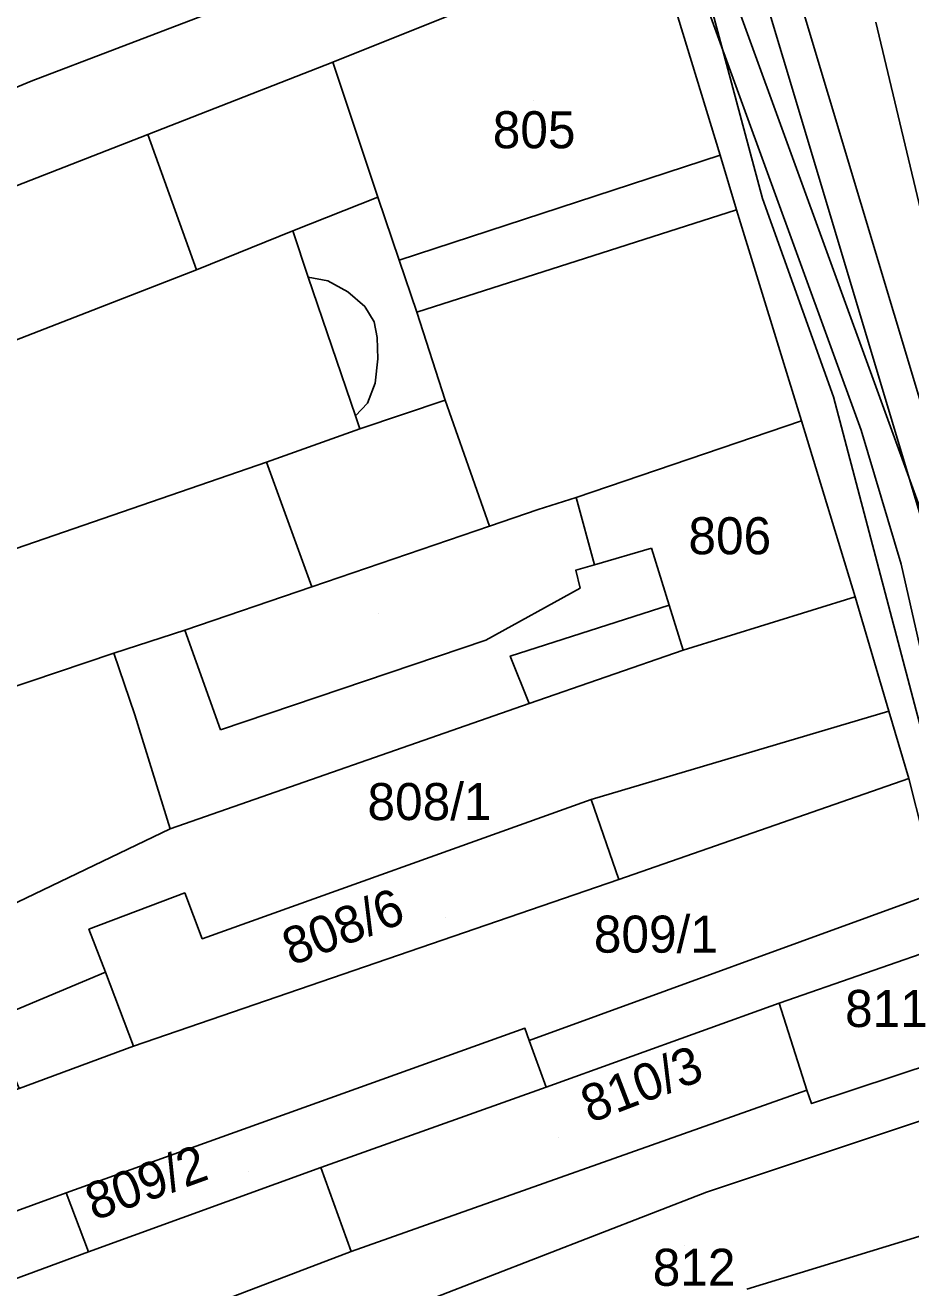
# Model space of a CAD drawing. Extents: x -263423 to -261326, y -1240067 to -1237864.
# Drawn here: x -262726 to -262678.2, y -1239467.2 to -1239399.1 of the extents above; entities that cross this region are included whole.
import ezdxf

# ---------------------------------------------------------------- set-up
doc = ezdxf.new("R2010")
doc.units = 0
for name, color, linetype in [('body_kn', 7, 'Continuous'), ('kladpar_druhypozemkov', 7, 'Continuous'), ('kladpar_hranice', 7, 'Continuous'), ('kladpar_parcelnecisla', 7, 'Continuous'), ('kladpar_plochy', 7, 'Continuous'), ('tarchy_linie', 7, 'Continuous'), ('zappar_hrandruhpozemk', 7, 'Continuous')]:
    doc.layers.add(name, color=color, linetype=linetype)

msp = doc.modelspace()

# ---------------------------------------------------------------- linework, layer by layer
at = {"layer": 'body_kn'}
for p, q in [((-262709.39, -1239401.1), (-262709.39, -1239401.1)), ((-262725.65, -1239402.14), (-262725.65, -1239402.14)), ((-262719.37, -1239405.01), (-262719.37, -1239405.01)), ((-262719.37, -1239405.01), (-262719.37, -1239405.01)), ((-262688.49, -1239406.13), (-262688.49, -1239406.13)), ((-262706.95, -1239408.39), (-262706.95, -1239408.39)), ((-262706.95, -1239408.39), (-262706.95, -1239408.39)), ((-262686.2, -1239408.46), (-262686.2, -1239408.46)), ((-262687.61, -1239409.07), (-262687.61, -1239409.07)), ((-262687.61, -1239409.07), (-262687.61, -1239409.07)), ((-262711.55, -1239410.2), (-262711.55, -1239410.2)), ((-262716.74, -1239412.31), (-262716.74, -1239412.31)), ((-262716.74, -1239412.31), (-262716.74, -1239412.31)), ((-262705.81, -1239411.79), (-262705.81, -1239411.79)), ((-262705.81, -1239411.79), (-262705.81, -1239411.79)), ((-262710.72, -1239412.7), (-262710.72, -1239412.7)), ((-262710.72, -1239412.7), (-262710.72, -1239412.7)), ((-262709.65, -1239412.91), (-262709.65, -1239412.91)), ((-262708.58, -1239413.5), (-262708.58, -1239413.5)), ((-262707.65, -1239414.29), (-262707.65, -1239414.29)), ((-262707.16, -1239415.12), (-262707.16, -1239415.12)), ((-262704.86, -1239414.6), (-262704.86, -1239414.6)), ((-262706.99, -1239415.95), (-262706.99, -1239415.95)), ((-262706.95, -1239417.1), (-262706.95, -1239417.1)), ((-262707.1, -1239418.43), (-262707.1, -1239418.43)), ((-262682.37, -1239419.16), (-262682.37, -1239419.16)), ((-262707.51, -1239419.5), (-262707.51, -1239419.5)), ((-262703.32, -1239419.34), (-262703.32, -1239419.34)), ((-262703.32, -1239419.34), (-262703.32, -1239419.34)), ((-262708.16, -1239420.19), (-262708.16, -1239420.19)), ((-262684.11, -1239420.46), (-262684.11, -1239420.46)), ((-262707.92, -1239420.89), (-262707.92, -1239420.89)), ((-262707.92, -1239420.89), (-262707.92, -1239420.89)), ((-262680.89, -1239420.96), (-262680.89, -1239420.96)), ((-262712.97, -1239422.69), (-262712.97, -1239422.69)), ((-262712.97, -1239422.69), (-262712.97, -1239422.69)), ((-262696.26, -1239424.58), (-262696.26, -1239424.58)), ((-262698.31, -1239425.23), (-262698.31, -1239425.23)), ((-262700.93, -1239426.13), (-262700.93, -1239426.13)), ((-262700.93, -1239426.13), (-262700.93, -1239426.13)), ((-262692.2, -1239427.33), (-262692.2, -1239427.33)), ((-262696.28, -1239428.51), (-262696.28, -1239428.51)), ((-262695.26, -1239428.22), (-262695.26, -1239428.22)), ((-262695.26, -1239428.22), (-262695.26, -1239428.22)), ((-262678.72, -1239428.18), (-262678.72, -1239428.18)), ((-262710.52, -1239429.41), (-262710.52, -1239429.41)), ((-262696.05, -1239429.47), (-262696.05, -1239429.47)), ((-262681.2, -1239429.95), (-262681.2, -1239429.95)), ((-262691.25, -1239430.4), (-262691.25, -1239430.4)), ((-262691.25, -1239430.4), (-262691.25, -1239430.4)), ((-262717.36, -1239431.74), (-262717.36, -1239431.74)), ((-262717.36, -1239431.74), (-262717.36, -1239431.74)), ((-262701.13, -1239432.29), (-262701.13, -1239432.29)), ((-262690.48, -1239432.83), (-262690.48, -1239432.83)), ((-262721.19, -1239432.99), (-262721.19, -1239432.99)), ((-262699.81, -1239433.14), (-262699.81, -1239433.14)), ((-262698.79, -1239435.7), (-262698.79, -1239435.7)), ((-262698.79, -1239435.7), (-262698.79, -1239435.7)), ((-262679.39, -1239436.12), (-262679.39, -1239436.12)), ((-262720.06, -1239436.32), (-262720.06, -1239436.32)), ((-262715.45, -1239437.12), (-262715.45, -1239437.12)), ((-262678.31, -1239439.74), (-262678.31, -1239439.74)), ((-262678.31, -1239439.74), (-262678.31, -1239439.74)), ((-262695.44, -1239440.87), (-262695.44, -1239440.87)), ((-262695.44, -1239440.87), (-262695.44, -1239440.87)), ((-262718.16, -1239442.46), (-262718.16, -1239442.46)), ((-262693.96, -1239445.2), (-262693.96, -1239445.2)), ((-262717.37, -1239445.92), (-262717.37, -1239445.92)), ((-262717.37, -1239445.92), (-262717.37, -1239445.92)), ((-262722.54, -1239447.88), (-262722.54, -1239447.88)), ((-262716.43, -1239448.39), (-262716.43, -1239448.39)), ((-262721.65, -1239450.19), (-262721.65, -1239450.19)), ((-262685.31, -1239451.86), (-262685.31, -1239451.86)), ((-262699.02, -1239453.22), (-262699.02, -1239453.22)), ((-262699.02, -1239453.22), (-262699.02, -1239453.22)), ((-262698.79, -1239453.88), (-262698.79, -1239453.88)), ((-262698.79, -1239453.88), (-262698.79, -1239453.88)), ((-262720.13, -1239454.18), (-262720.13, -1239454.18)), ((-262697.88, -1239456.4), (-262697.88, -1239456.4)), ((-262697.88, -1239456.4), (-262697.88, -1239456.4)), ((-262683.81, -1239456.55), (-262683.81, -1239456.55)), ((-262683.56, -1239457.28), (-262683.56, -1239457.28)), ((-262710.03, -1239460.72), (-262710.03, -1239460.72)), ((-262723.76, -1239462.1), (-262723.76, -1239462.1)), ((-262723.76, -1239462.1), (-262723.76, -1239462.1)), ((-262689.22, -1239462.05), (-262689.22, -1239462.05)), ((-262722.57, -1239465.28), (-262722.57, -1239465.28)), ((-262708.4, -1239465.25), (-262708.4, -1239465.25)), ((-262708.4, -1239465.25), (-262708.4, -1239465.25))]:
    msp.add_line(p, q, dxfattribs=at)
at = {"layer": 'kladpar_druhypozemkov'}
for p, q in [((-262698.54, -1239403.15), (-262698.54, -1239403.15)), ((-262688.01, -1239425.87), (-262688.01, -1239425.87)), ((-262706.94, -1239430.85), (-262706.94, -1239430.85)), ((-262703.93, -1239440.17), (-262703.93, -1239440.17)), ((-262691.82, -1239446.91), (-262691.82, -1239446.91)), ((-262703.32, -1239447.22), (-262703.32, -1239447.22)), ((-262680.14, -1239451.25), (-262680.14, -1239451.25)), ((-262697.21, -1239459.12), (-262697.21, -1239459.12)), ((-262713.93, -1239460.95), (-262713.93, -1239460.95)), ((-262690.39, -1239464.95), (-262690.39, -1239464.95))]:
    msp.add_line(p, q, dxfattribs=at)
at = {"layer": 'kladpar_hranice'}
for points in [[(-262742.75, -1239403.42), (-262722.09, -1239395.67), (-262721.91, -1239396.18), (-262720.82, -1239395.89), (-262694.96, -1239385.52), (-262693.53, -1239389.88), (-262692.52, -1239393.01), (-262692.05, -1239394.48), (-262700.81, -1239397.66), (-262709.39, -1239401.1), (-262719.37, -1239405.01), (-262754.06, -1239418.55), (-262755.2, -1239418.98), (-262763.34, -1239422.04), (-262762.38, -1239424.66), (-262789.85, -1239435.88), (-262791.35, -1239431.91), (-262791.83, -1239430.57), (-262794.71, -1239422.88), (-262742.75, -1239403.42)], [(-262700.81, -1239397.66), (-262692.05, -1239394.48), (-262688.49, -1239406.13), (-262687.61, -1239409.07), (-262684.11, -1239420.46), (-262696.26, -1239424.58), (-262698.31, -1239425.23), (-262700.93, -1239426.13), (-262710.52, -1239429.41), (-262712.97, -1239422.69), (-262707.92, -1239420.89), (-262703.32, -1239419.34), (-262704.86, -1239414.6), (-262705.81, -1239411.79), (-262706.95, -1239408.39), (-262711.55, -1239410.2), (-262716.74, -1239412.31), (-262719.37, -1239405.01), (-262709.39, -1239401.1), (-262700.81, -1239397.66)], [(-262670.88, -1239473.74), (-262672.25, -1239466.72), (-262672.76, -1239462.9), (-262673.91, -1239456.95), (-262674.53, -1239454.29), (-262675.99, -1239448.63), (-262676.76, -1239445.86), (-262678.31, -1239439.74), (-262679.39, -1239436.12), (-262681.2, -1239429.95), (-262684.11, -1239420.46), (-262687.61, -1239409.07), (-262688.49, -1239406.13), (-262692.05, -1239394.48)], [(-262719.37, -1239405.01), (-262716.74, -1239412.31), (-262711.55, -1239410.2), (-262706.95, -1239408.39), (-262705.81, -1239411.79), (-262704.86, -1239414.6), (-262703.32, -1239419.34), (-262707.92, -1239420.89), (-262712.97, -1239422.69), (-262710.52, -1239429.41), (-262717.36, -1239431.74), (-262721.19, -1239432.99), (-262737.69, -1239438.54), (-262736.85, -1239440.72), (-262745.16, -1239443.91), (-262748.65, -1239434.87), (-262744.24, -1239433.44), (-262747.53, -1239424.29), (-262751.24, -1239425.73), (-262752.57, -1239426.24), (-262755.2, -1239418.98), (-262754.06, -1239418.55), (-262719.37, -1239405.01)], [(-262700.93, -1239426.13), (-262698.31, -1239425.23), (-262696.26, -1239424.58), (-262684.11, -1239420.46), (-262681.2, -1239429.95), (-262690.48, -1239432.83), (-262698.79, -1239435.7), (-262718.16, -1239442.46), (-262720.06, -1239436.32), (-262721.19, -1239432.99), (-262717.36, -1239431.74), (-262710.52, -1239429.41), (-262700.93, -1239426.13)], [(-262698.79, -1239435.7), (-262690.48, -1239432.83), (-262681.2, -1239429.95), (-262679.39, -1239436.12), (-262678.31, -1239439.74), (-262693.96, -1239445.2), (-262695.44, -1239440.87), (-262716.43, -1239448.39), (-262717.37, -1239445.92), (-262722.54, -1239447.88), (-262721.65, -1239450.19), (-262720.13, -1239454.18), (-262726.3, -1239456.47), (-262727.84, -1239452.79), (-262744.55, -1239459.24), (-262753.16, -1239461.9), (-262753.25, -1239461.59), (-262754.65, -1239462.08), (-262753.77, -1239464.6), (-262752.89, -1239466.86), (-262775.49, -1239475.9)], [(-262745.16, -1239443.91), (-262736.85, -1239440.72), (-262737.69, -1239438.54), (-262721.19, -1239432.99), (-262720.06, -1239436.32), (-262718.16, -1239442.46), (-262729.14, -1239447.73), (-262752.06, -1239456.88), (-262778.9, -1239466.91), (-262779.73, -1239464.25), (-262782.02, -1239457.98), (-262745.16, -1239443.91)], [(-262776.37, -1239473.56), (-262778.9, -1239466.91), (-262752.06, -1239456.88), (-262729.14, -1239447.73), (-262718.16, -1239442.46), (-262698.79, -1239435.7)], [(-262678.31, -1239439.74), (-262676.76, -1239445.86), (-262675.99, -1239448.63), (-262685.31, -1239451.86), (-262697.88, -1239456.4), (-262698.79, -1239453.88), (-262699.02, -1239453.22), (-262723.76, -1239462.1), (-262748.49, -1239471.1), (-262747.23, -1239474.3), (-262746.98, -1239474.75), (-262771.73, -1239485.18), (-262772.42, -1239483.59), (-262775.49, -1239475.9), (-262752.89, -1239466.86), (-262726.3, -1239456.47), (-262720.13, -1239454.18), (-262693.96, -1239445.2), (-262678.31, -1239439.74)], [(-262717.37, -1239445.92), (-262716.43, -1239448.39), (-262695.44, -1239440.87), (-262693.96, -1239445.2), (-262720.13, -1239454.18), (-262721.65, -1239450.19), (-262722.54, -1239447.88), (-262717.37, -1239445.92)], [(-262675.99, -1239448.63), (-262674.53, -1239454.29), (-262683.56, -1239457.28), (-262683.81, -1239456.55), (-262685.31, -1239451.86), (-262675.99, -1239448.63)], [(-262697.88, -1239456.4), (-262685.31, -1239451.86), (-262683.81, -1239456.55), (-262708.4, -1239465.25), (-262710.03, -1239460.72), (-262697.88, -1239456.4)], [(-262699.02, -1239453.22), (-262698.79, -1239453.88), (-262697.88, -1239456.4), (-262710.03, -1239460.72), (-262722.57, -1239465.28), (-262737.12, -1239470.65), (-262747.23, -1239474.3), (-262748.49, -1239471.1), (-262723.76, -1239462.1), (-262699.02, -1239453.22)], [(-262746.98, -1239474.75), (-262747.23, -1239474.3), (-262737.12, -1239470.65), (-262722.57, -1239465.28), (-262710.03, -1239460.72), (-262708.4, -1239465.25), (-262683.81, -1239456.55), (-262683.56, -1239457.28), (-262674.53, -1239454.29), (-262673.91, -1239456.95), (-262689.22, -1239462.05), (-262707.03, -1239468.96), (-262722.19, -1239474.7), (-262728.71, -1239477.37), (-262741.52, -1239482.61), (-262741.6, -1239482.35), (-262746.4, -1239484.13), (-262746.3, -1239484.46), (-262768.56, -1239493.52), (-262771.73, -1239485.18), (-262746.98, -1239474.75)], [(-262673.91, -1239456.95), (-262672.76, -1239462.9), (-262672.25, -1239466.72), (-262681.9, -1239470.07), (-262685.48, -1239471.32), (-262690.54, -1239473.18), (-262703.91, -1239478.1), (-262705.35, -1239474.2), (-262707.03, -1239468.96), (-262689.22, -1239462.05), (-262673.91, -1239456.95)]]:
    msp.add_lwpolyline(points, dxfattribs=at)
at = {"layer": 'kladpar_plochy'}
for points in [[(-262742.75, -1239403.42), (-262722.09, -1239395.67), (-262721.91, -1239396.18), (-262720.82, -1239395.89), (-262694.96, -1239385.52), (-262693.53, -1239389.88), (-262692.52, -1239393.01), (-262692.05, -1239394.48), (-262700.81, -1239397.66), (-262709.39, -1239401.1), (-262719.37, -1239405.01), (-262754.06, -1239418.55), (-262755.2, -1239418.98), (-262763.34, -1239422.04), (-262762.38, -1239424.66), (-262789.85, -1239435.88), (-262791.35, -1239431.91), (-262791.83, -1239430.57), (-262794.71, -1239422.88)], [(-262700.81, -1239397.66), (-262692.05, -1239394.48), (-262688.49, -1239406.13), (-262687.61, -1239409.07), (-262684.11, -1239420.46), (-262696.26, -1239424.58), (-262698.31, -1239425.23), (-262700.93, -1239426.13), (-262710.52, -1239429.41), (-262712.97, -1239422.69), (-262707.92, -1239420.89), (-262703.32, -1239419.34), (-262704.86, -1239414.6), (-262705.81, -1239411.79), (-262706.95, -1239408.39), (-262711.55, -1239410.2), (-262716.74, -1239412.31), (-262719.37, -1239405.01), (-262709.39, -1239401.1)], [(-262719.37, -1239405.01), (-262716.74, -1239412.31), (-262711.55, -1239410.2), (-262706.95, -1239408.39), (-262705.81, -1239411.79), (-262704.86, -1239414.6), (-262703.32, -1239419.34), (-262707.92, -1239420.89), (-262712.97, -1239422.69), (-262710.52, -1239429.41), (-262717.36, -1239431.74), (-262721.19, -1239432.99), (-262737.69, -1239438.54), (-262736.85, -1239440.72), (-262745.16, -1239443.91), (-262748.65, -1239434.87), (-262744.24, -1239433.44), (-262747.53, -1239424.29), (-262751.24, -1239425.73), (-262752.57, -1239426.24), (-262755.2, -1239418.98), (-262754.06, -1239418.55)], [(-262700.93, -1239426.13), (-262698.31, -1239425.23), (-262696.26, -1239424.58), (-262684.11, -1239420.46), (-262681.2, -1239429.95), (-262690.48, -1239432.83), (-262698.79, -1239435.7), (-262718.16, -1239442.46), (-262720.06, -1239436.32), (-262721.19, -1239432.99), (-262717.36, -1239431.74), (-262710.52, -1239429.41)], [(-262745.16, -1239443.91), (-262736.85, -1239440.72), (-262737.69, -1239438.54), (-262721.19, -1239432.99), (-262720.06, -1239436.32), (-262718.16, -1239442.46), (-262729.14, -1239447.73), (-262752.06, -1239456.88), (-262778.9, -1239466.91), (-262779.73, -1239464.25), (-262782.02, -1239457.98)], [(-262678.31, -1239439.74), (-262676.76, -1239445.86), (-262675.99, -1239448.63), (-262685.31, -1239451.86), (-262697.88, -1239456.4), (-262698.79, -1239453.88), (-262699.02, -1239453.22), (-262723.76, -1239462.1), (-262748.49, -1239471.1), (-262747.23, -1239474.3), (-262746.98, -1239474.75), (-262771.73, -1239485.18), (-262772.42, -1239483.59), (-262775.49, -1239475.9), (-262752.89, -1239466.86), (-262726.3, -1239456.47), (-262720.13, -1239454.18), (-262693.96, -1239445.2)], [(-262717.37, -1239445.92), (-262716.43, -1239448.39), (-262695.44, -1239440.87), (-262693.96, -1239445.2), (-262720.13, -1239454.18), (-262721.65, -1239450.19), (-262722.54, -1239447.88)], [(-262675.99, -1239448.63), (-262674.53, -1239454.29), (-262683.56, -1239457.28), (-262683.81, -1239456.55), (-262685.31, -1239451.86)], [(-262697.88, -1239456.4), (-262685.31, -1239451.86), (-262683.81, -1239456.55), (-262708.4, -1239465.25), (-262710.03, -1239460.72)], [(-262699.02, -1239453.22), (-262698.79, -1239453.88), (-262697.88, -1239456.4), (-262710.03, -1239460.72), (-262722.57, -1239465.28), (-262737.12, -1239470.65), (-262747.23, -1239474.3), (-262748.49, -1239471.1), (-262723.76, -1239462.1)], [(-262746.98, -1239474.75), (-262747.23, -1239474.3), (-262737.12, -1239470.65), (-262722.57, -1239465.28), (-262710.03, -1239460.72), (-262708.4, -1239465.25), (-262683.81, -1239456.55), (-262683.56, -1239457.28), (-262674.53, -1239454.29), (-262673.91, -1239456.95), (-262689.22, -1239462.05), (-262707.03, -1239468.96), (-262722.19, -1239474.7), (-262728.71, -1239477.37), (-262741.52, -1239482.61), (-262741.6, -1239482.35), (-262746.4, -1239484.13), (-262746.3, -1239484.46), (-262768.56, -1239493.52), (-262771.73, -1239485.18)], [(-262673.91, -1239456.95), (-262672.76, -1239462.9), (-262672.25, -1239466.72), (-262681.9, -1239470.07), (-262685.48, -1239471.32), (-262690.54, -1239473.18), (-262703.91, -1239478.1), (-262705.35, -1239474.2), (-262707.03, -1239468.96), (-262689.22, -1239462.05)]]:
    msp.add_lwpolyline(points, close=True, dxfattribs=at)
for points in [[(-262670.88, -1239473.74), (-262672.25, -1239466.72), (-262672.76, -1239462.9), (-262673.91, -1239456.95), (-262674.53, -1239454.29), (-262675.99, -1239448.63), (-262676.76, -1239445.86), (-262678.31, -1239439.74), (-262679.39, -1239436.12), (-262681.2, -1239429.95), (-262684.11, -1239420.46), (-262687.61, -1239409.07), (-262688.49, -1239406.13), (-262692.05, -1239394.48)], [(-262729.14, -1239447.73), (-262718.16, -1239442.46), (-262698.79, -1239435.7), (-262690.48, -1239432.83), (-262681.2, -1239429.95), (-262679.39, -1239436.12), (-262678.31, -1239439.74), (-262693.96, -1239445.2), (-262695.44, -1239440.87), (-262716.43, -1239448.39), (-262717.37, -1239445.92), (-262722.54, -1239447.88), (-262721.65, -1239450.19), (-262720.13, -1239454.18), (-262726.3, -1239456.47)]]:
    msp.add_lwpolyline(points, dxfattribs=at)
at = {"layer": 'tarchy_linie'}
for points in [[(-262816.21, -1239022.95), (-262801.33, -1239053.61), (-262785.49, -1239096.59), (-262778.97, -1239116.64), (-262769.58, -1239148.24), (-262765.58, -1239161.32), (-262756.14, -1239192.63), (-262745.47, -1239227.02), (-262734.36, -1239262.66), (-262729.23, -1239278.2), (-262719.46, -1239309.9), (-262705.75, -1239353.04), (-262693.14, -1239374.02), (-262677.03, -1239427.73), (-262664.56, -1239482.72), (-262653.16, -1239519.18)], [(-262652.2, -1239518.88), (-262653.16, -1239519.18), (-262654.83, -1239519.7), (-262655.34, -1239518.07), (-262655.79, -1239518.17), (-262657.18, -1239512.18), (-262658.1, -1239509.23), (-262659.82, -1239504.37), (-262660.41, -1239501.85), (-262666.25, -1239483.18), (-262678.72, -1239428.18), (-262680.89, -1239420.96), (-262702.22, -1239362.31), (-262705.93, -1239356.12), (-262707.36, -1239353.77), (-262721.13, -1239310.42), (-262730.9, -1239278.73)], [(-262718.89, -1239307.57), (-262715.38, -1239319.51), (-262714.09, -1239324.42), (-262711.44, -1239333.73), (-262705.29, -1239351.04), (-262703.93, -1239353.07), (-262675.24, -1239431.95), (-262658.33, -1239503.93), (-262655.92, -1239510.76), (-262654.28, -1239517.82)], [(-262717.4, -1239307.13), (-262713.9, -1239319.06), (-262712.61, -1239323.96), (-262709.96, -1239333.26), (-262703.89, -1239350.34), (-262702.54, -1239352.36), (-262700.12, -1239359.01), (-262691.53, -1239373.31), (-262675.57, -1239426.5), (-262673.75, -1239431.51), (-262658.68, -1239495.67), (-262653.43, -1239512.44), (-262651.96, -1239518.75), (-262652.2, -1239518.88)]]:
    msp.add_lwpolyline(points, dxfattribs=at)
at = {"layer": 'zappar_hrandruhpozemk'}
for p, q in [((-262680.09, -1239398.94), (-262674.69, -1239421.68)), ((-262706.95, -1239408.39), (-262709.39, -1239401.1)), ((-262733.02, -1239405.16), (-262725.65, -1239402.14)), ((-262705.81, -1239411.79), (-262688.49, -1239406.13)), ((-262687.61, -1239409.07), (-262704.86, -1239414.6)), ((-262710.72, -1239412.7), (-262711.55, -1239410.2)), ((-262716.74, -1239412.31), (-262747.53, -1239424.29)), ((-262708.16, -1239420.19), (-262710.72, -1239412.7)), ((-262707.16, -1239415.12), (-262707.65, -1239414.29)), ((-262677.57, -1239437.37), (-262682.37, -1239419.16)), ((-262703.32, -1239419.34), (-262700.93, -1239426.13)), ((-262707.92, -1239420.89), (-262708.16, -1239420.19)), ((-262712.97, -1239422.69), (-262744.24, -1239433.44)), ((-262695.26, -1239428.22), (-262692.2, -1239427.33)), ((-262717.36, -1239431.74), (-262715.45, -1239437.12)), ((-262715.45, -1239437.12), (-262701.13, -1239432.29)), ((-262695.44, -1239440.87), (-262679.39, -1239436.12)), ((-262698.79, -1239453.88), (-262676.76, -1239445.86)), ((-262727.84, -1239452.79), (-262721.65, -1239450.19)), ((-262723.76, -1239462.1), (-262722.57, -1239465.28)), ((-262687.05, -1239467.29), (-262672.76, -1239462.9))]:
    msp.add_line(p, q, dxfattribs=at)
for points in [[(-262682.37, -1239419.16), (-262686.2, -1239408.46), (-262690.89, -1239391.01), (-262693.87, -1239382.37), (-262703.66, -1239356.8), (-262704.08, -1239356.09), (-262704.78, -1239355.83), (-262705.93, -1239356.12)], [(-262725.65, -1239402.14), (-262702.55, -1239393.3), (-262701.41, -1239396.19), (-262700.81, -1239397.66)], [(-262707.65, -1239414.29), (-262708.58, -1239413.5), (-262709.65, -1239412.91), (-262710.72, -1239412.7)], [(-262708.16, -1239420.19), (-262707.51, -1239419.5), (-262707.1, -1239418.43), (-262706.95, -1239417.1), (-262706.99, -1239415.95), (-262707.16, -1239415.12)], [(-262701.13, -1239432.29), (-262696.05, -1239429.47), (-262696.28, -1239428.51), (-262695.26, -1239428.22), (-262696.26, -1239424.58)], [(-262692.2, -1239427.33), (-262691.25, -1239430.4), (-262690.48, -1239432.83)], [(-262691.25, -1239430.4), (-262699.81, -1239433.14), (-262698.79, -1239435.7)], [(-262708.4, -1239465.25), (-262747.94, -1239480.32), (-262746.4, -1239484.13)]]:
    msp.add_lwpolyline(points, dxfattribs=at)

# ---------------------------------------------------------------- texts
at = {"layer": 'kladpar_parcelnecisla'}
for s, p in [('805', (-262700.757, -1239405.75)), ('806', (-262690.202, -1239427.65)), ('808/1', (-262707.514, -1239441.99)), ('809/1', (-262695.303, -1239449.14)), ('811', (-262681.752, -1239453.15)), ('812', (-262692.128, -1239467.11))]:
    msp.add_text(s, height=2, dxfattribs=at).set_placement(p)
for s, rotation, p in [('808/6', 21, (-262711.611, -1239449.865)), ('810/3', 21, (-262695.504, -1239458.354)), ('809/2', 20, (-262722.264, -1239463.612))]:
    msp.add_text(s, height=2, rotation=rotation, dxfattribs=at).set_placement(p)

doc.saveas('drawing.dxf')
